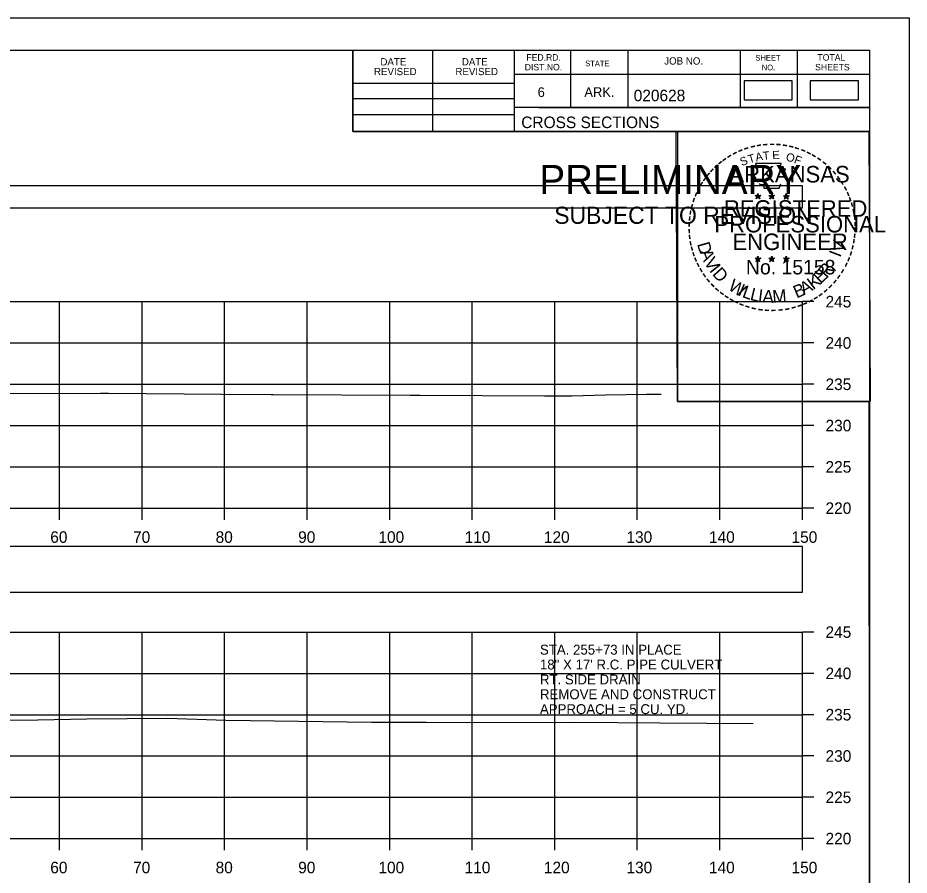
# Model space of a CAD drawing. Extents: x 1369627 to 1374022, y 380035 to 398173.
# Drawn here: x 1372153.5 to 1372261.5, y 392308.6 to 392412.4 of the extents above; entities that cross this region are included whole.
import ezdxf

# ---------------------------------------------------------------- set-up
doc = ezdxf.new("R2010")
doc.units = 0
for name, color, linetype in [('Default', 7, 'Continuous'), ('R_Axis', 7, 'Continuous'), ('R_Axis Annot', 7, 'Continuous'), ('R_Border', 7, 'Continuous'), ('R_Border PE', 7, 'Continuous'), ('R_Border Prem', 7, 'Continuous'), ('R_Exist Surface', 7, 'Continuous'), ('R_Grid', 7, 'Continuous'), ('R_No Plot', 7, 'Continuous'), ('R_Water', 7, 'Continuous')]:
    doc.layers.add(name, color=color, linetype=linetype)

msp = doc.modelspace()

# ---------------------------------------------------------------- linework, layer by layer
at = {"layer": 'Default'}
for points in [[(1372241.46, 392402.45), (1372247.3, 392402.45), (1372247.3, 392404.76), (1372241.46, 392404.76)], [(1372249.48, 392402.45), (1372255.32, 392402.45), (1372255.32, 392404.76), (1372249.48, 392404.76)], [(1371948.53, 392389.36), (1372248.53, 392389.36), (1372248.53, 392392.06), (1371948.53, 392392.06)], [(1371948.53, 392342.85), (1372248.53, 392342.85), (1372248.53, 392348.38), (1371948.53, 392348.38)]]:
    msp.add_lwpolyline(points, close=True, dxfattribs=at)
at = {"layer": 'R_Axis'}
for p, q in [((1372248.53, 392353.02), (1372248.53, 392378.02)), ((1372249.93, 392378.02), (1372248.53, 392378.02)), ((1372249.93, 392373.02), (1372248.53, 392373.02)), ((1372249.93, 392368.02), (1372248.53, 392368.02)), ((1372249.93, 392363.02), (1372248.53, 392363.02)), ((1372249.93, 392358.02), (1372248.53, 392358.02)), ((1371948.53, 392353.02), (1372248.53, 392353.02)), ((1372158.53, 392351.62), (1372158.53, 392353.02)), ((1372168.53, 392351.62), (1372168.53, 392353.02)), ((1372178.53, 392351.62), (1372178.53, 392353.02)), ((1372188.53, 392351.62), (1372188.53, 392353.02)), ((1372198.53, 392351.62), (1372198.53, 392353.02)), ((1372208.53, 392351.62), (1372208.53, 392353.02)), ((1372218.53, 392351.62), (1372218.53, 392353.02)), ((1372228.53, 392351.62), (1372228.53, 392353.02)), ((1372238.53, 392351.62), (1372238.53, 392353.02)), ((1372248.53, 392351.62), (1372248.53, 392353.02)), ((1372249.93, 392353.02), (1372248.53, 392353.02)), ((1372248.53, 392313.02), (1372248.53, 392338.02)), ((1372249.93, 392338.02), (1372248.53, 392338.02)), ((1372249.93, 392333.02), (1372248.53, 392333.02)), ((1372249.93, 392328.02), (1372248.53, 392328.02)), ((1372249.93, 392323.02), (1372248.53, 392323.02)), ((1372249.93, 392318.02), (1372248.53, 392318.02)), ((1371948.53, 392313.02), (1372248.53, 392313.02)), ((1372158.53, 392311.62), (1372158.53, 392313.02)), ((1372168.53, 392311.62), (1372168.53, 392313.02)), ((1372178.53, 392311.62), (1372178.53, 392313.02)), ((1372188.53, 392311.62), (1372188.53, 392313.02)), ((1372198.53, 392311.62), (1372198.53, 392313.02)), ((1372208.53, 392311.62), (1372208.53, 392313.02)), ((1372218.53, 392311.62), (1372218.53, 392313.02)), ((1372228.53, 392311.62), (1372228.53, 392313.02)), ((1372238.53, 392311.62), (1372238.53, 392313.02)), ((1372248.53, 392311.62), (1372248.53, 392313.02)), ((1372249.93, 392313.02), (1372248.53, 392313.02))]:
    msp.add_line(p, q, dxfattribs=at)
at = {"layer": 'R_Border'}
for p, q in [((1371940.53, 392408.48), (1372256.71, 392408.48)), ((1372194.07, 392398.6), (1372194.07, 392408.48)), ((1372203.75, 392398.6), (1372203.75, 392408.48)), ((1372213.61, 392408.48), (1372213.61, 392398.6)), ((1372220.45, 392408.48), (1372220.45, 392401.54)), ((1372227.39, 392408.48), (1372227.39, 392401.54)), ((1372240.97, 392408.48), (1372240.97, 392401.54)), ((1372247.91, 392408.48), (1372247.91, 392401.54)), ((1372256.71, 392203.02), (1372256.71, 392408.48)), ((1372256.71, 392405.54), (1372213.61, 392405.54)), ((1372256.71, 392405.56), (1372256.71, 392405.56)), ((1372194.07, 392404.46), (1372213.61, 392404.46)), ((1372194.07, 392402.6), (1372213.61, 392402.6)), ((1372194.07, 392400.66), (1372213.61, 392400.66)), ((1372256.71, 392401.54), (1372213.61, 392401.54)), ((1372216.57, 392401.54), (1372256.71, 392401.54)), ((1372256.71, 392398.6), (1372194.07, 392398.6))]:
    msp.add_line(p, q, dxfattribs=at)
at = {"layer": 'R_Border PE'}
for p, q in [((1372242.79, 392390.86), (1372243.14, 392390.75)), ((1372242.79, 392390.86), (1372243.05, 392390.82)), ((1372242.79, 392390.86), (1372243.03, 392390.74)), ((1372243.14, 392391.11), (1372243.1, 392390.86)), ((1372243.14, 392390.75), (1372243.14, 392391.11)), ((1372243.14, 392391.11), (1372243.19, 392390.86)), ((1372243.49, 392390.86), (1372243.14, 392390.75)), ((1372243.49, 392390.86), (1372243.2, 392390.81)), ((1372243.49, 392390.86), (1372243.29, 392390.76)), ((1372244.46, 392390.86), (1372244.81, 392390.75)), ((1372244.46, 392390.86), (1372244.72, 392390.82)), ((1372244.46, 392390.86), (1372244.7, 392390.74)), ((1372244.81, 392391.11), (1372244.77, 392390.86)), ((1372244.81, 392390.75), (1372244.81, 392391.11)), ((1372244.81, 392391.11), (1372244.86, 392390.86)), ((1372245.16, 392390.86), (1372244.81, 392390.75)), ((1372245.16, 392390.86), (1372244.87, 392390.81)), ((1372245.16, 392390.86), (1372244.96, 392390.76)), ((1372246.23, 392390.85), (1372246.58, 392390.74)), ((1372246.23, 392390.85), (1372246.48, 392390.8)), ((1372246.23, 392390.85), (1372246.47, 392390.73)), ((1372246.58, 392391.1), (1372246.54, 392390.85)), ((1372246.58, 392390.74), (1372246.58, 392391.1)), ((1372246.58, 392391.1), (1372246.63, 392390.85)), ((1372246.92, 392390.85), (1372246.58, 392390.74)), ((1372246.92, 392390.85), (1372246.64, 392390.8)), ((1372246.92, 392390.85), (1372246.72, 392390.75)), ((1372242.93, 392390.45), (1372243.14, 392390.75)), ((1372242.93, 392390.45), (1372243.05, 392390.7)), ((1372242.93, 392390.45), (1372243.14, 392390.67)), ((1372243.36, 392390.45), (1372243.14, 392390.75)), ((1372243.36, 392390.45), (1372243.14, 392390.67)), ((1372243.36, 392390.45), (1372243.22, 392390.74)), ((1372244.6, 392390.45), (1372244.81, 392390.75)), ((1372244.6, 392390.45), (1372244.72, 392390.7)), ((1372244.6, 392390.45), (1372244.81, 392390.67)), ((1372245.03, 392390.45), (1372244.81, 392390.75)), ((1372245.03, 392390.45), (1372244.81, 392390.67)), ((1372245.03, 392390.45), (1372244.89, 392390.74)), ((1372246.36, 392390.44), (1372246.58, 392390.74)), ((1372246.36, 392390.44), (1372246.49, 392390.68)), ((1372246.36, 392390.44), (1372246.58, 392390.66)), ((1372246.79, 392390.44), (1372246.58, 392390.74)), ((1372246.79, 392390.44), (1372246.58, 392390.65)), ((1372246.79, 392390.44), (1372246.65, 392390.73)), ((1372242.79, 392383.29), (1372243.14, 392383.18)), ((1372242.79, 392383.29), (1372243.04, 392383.24)), ((1372242.79, 392383.29), (1372243.03, 392383.17)), ((1372243.14, 392383.54), (1372243.1, 392383.29)), ((1372243.14, 392383.18), (1372243.14, 392383.54)), ((1372243.14, 392383.54), (1372243.19, 392383.29)), ((1372243.49, 392383.29), (1372243.14, 392383.18)), ((1372243.49, 392383.29), (1372243.2, 392383.24)), ((1372243.49, 392383.29), (1372243.28, 392383.19)), ((1372244.46, 392383.29), (1372244.81, 392383.18)), ((1372244.46, 392383.29), (1372244.71, 392383.24)), ((1372244.46, 392383.29), (1372244.7, 392383.17)), ((1372244.81, 392383.54), (1372244.77, 392383.29)), ((1372244.81, 392383.18), (1372244.81, 392383.54)), ((1372244.81, 392383.54), (1372244.86, 392383.29)), ((1372245.16, 392383.29), (1372244.81, 392383.18)), ((1372245.16, 392383.29), (1372244.87, 392383.24)), ((1372245.16, 392383.29), (1372244.95, 392383.19)), ((1372246.58, 392383.53), (1372246.53, 392383.28)), ((1372246.58, 392383.17), (1372246.58, 392383.53)), ((1372246.58, 392383.53), (1372246.62, 392383.28)), ((1372242.92, 392382.88), (1372243.14, 392383.18)), ((1372242.92, 392382.88), (1372243.05, 392383.12)), ((1372242.92, 392382.88), (1372243.14, 392383.1)), ((1372243.35, 392382.88), (1372243.14, 392383.18)), ((1372243.35, 392382.88), (1372243.14, 392383.09)), ((1372243.35, 392382.88), (1372243.22, 392383.17)), ((1372244.59, 392382.88), (1372244.81, 392383.18)), ((1372244.59, 392382.88), (1372244.72, 392383.12)), ((1372244.59, 392382.88), (1372244.81, 392383.1)), ((1372245.02, 392382.88), (1372244.81, 392383.18)), ((1372245.02, 392382.88), (1372244.81, 392383.09)), ((1372245.02, 392382.88), (1372244.88, 392383.17)), ((1372246.23, 392383.28), (1372246.58, 392383.17)), ((1372246.23, 392383.28), (1372246.48, 392383.23)), ((1372246.23, 392383.28), (1372246.46, 392383.16)), ((1372246.36, 392382.87), (1372246.58, 392383.17)), ((1372246.36, 392382.87), (1372246.49, 392383.11)), ((1372246.36, 392382.87), (1372246.57, 392383.09)), ((1372246.79, 392382.87), (1372246.57, 392383.08)), ((1372246.92, 392383.28), (1372246.58, 392383.17)), ((1372246.79, 392382.87), (1372246.58, 392383.17)), ((1372246.92, 392383.28), (1372246.64, 392383.23)), ((1372246.79, 392382.87), (1372246.65, 392383.16)), ((1372246.92, 392383.28), (1372246.72, 392383.18))]:
    msp.add_line(p, q, dxfattribs=at)
for points in [[(1372242.84, 392394.74), (1372243.1, 392393.91)], [(1372246.35, 392393.82), (1372246.49, 392394.1), (1372245.8, 392394.08), (1372245.95, 392394.74), (1372242.84, 392394.74)], [(1372243.33, 392392.32), (1372243.33, 392392.23), (1372243.89, 392392.21), (1372243.84, 392391.74), (1372245.71, 392391.74), (1372245.91, 392392.27)], [(1372243.14, 392391.11), (1372243.36, 392390.45), (1372242.79, 392390.86), (1372243.49, 392390.86), (1372242.93, 392390.45), (1372243.14, 392391.11)], [(1372244.81, 392391.11), (1372245.03, 392390.45), (1372244.46, 392390.86), (1372245.16, 392390.86), (1372244.6, 392390.45), (1372244.81, 392391.11)], [(1372246.58, 392391.1), (1372246.79, 392390.44), (1372246.23, 392390.85), (1372246.92, 392390.85), (1372246.36, 392390.44), (1372246.58, 392391.1)], [(1372243.14, 392383.54), (1372243.35, 392382.88), (1372242.79, 392383.29), (1372243.49, 392383.29), (1372242.92, 392382.88), (1372243.14, 392383.54)], [(1372244.81, 392383.54), (1372245.02, 392382.88), (1372244.46, 392383.29), (1372245.16, 392383.29), (1372244.59, 392382.88), (1372244.81, 392383.54)], [(1372246.58, 392383.53), (1372246.79, 392382.87), (1372246.23, 392383.28), (1372246.92, 392383.28), (1372246.36, 392382.87), (1372246.58, 392383.53)]]:
    msp.add_lwpolyline(points, dxfattribs=at)
for centre, radius in [((1372243.14, 392390.75), 0.172), ((1372243.14, 392390.75), 0.145), ((1372243.14, 392390.75), 0.116), ((1372243.14, 392390.75), 0.0991), ((1372244.81, 392390.75), 0.172), ((1372244.81, 392390.75), 0.145), ((1372244.81, 392390.75), 0.116), ((1372244.81, 392390.75), 0.0991), ((1372246.58, 392390.74), 0.172), ((1372246.58, 392390.74), 0.145), ((1372246.58, 392390.74), 0.116), ((1372243.14, 392390.75), 0.0747), ((1372243.14, 392390.75), 0.0495), ((1372243.14, 392390.75), 0.0296), ((1372244.81, 392390.75), 0.0747), ((1372244.81, 392390.75), 0.0495), ((1372244.81, 392390.75), 0.0296), ((1372246.58, 392390.74), 0.0991), ((1372246.58, 392390.74), 0.0747), ((1372246.58, 392390.74), 0.0495), ((1372246.58, 392390.74), 0.0296), ((1372243.14, 392383.18), 0.172), ((1372243.14, 392383.18), 0.145), ((1372243.14, 392383.18), 0.116), ((1372244.81, 392383.18), 0.172), ((1372244.81, 392383.18), 0.145), ((1372244.81, 392383.18), 0.116), ((1372246.57, 392383.17), 0.172), ((1372246.57, 392383.17), 0.145), ((1372243.14, 392383.18), 0.0991), ((1372243.14, 392383.18), 0.0747), ((1372243.14, 392383.18), 0.0495), ((1372243.14, 392383.18), 0.0296), ((1372244.81, 392383.18), 0.0991), ((1372244.81, 392383.18), 0.0747), ((1372244.81, 392383.18), 0.0495), ((1372244.81, 392383.18), 0.0296), ((1372246.57, 392383.17), 0.116), ((1372246.57, 392383.17), 0.0991), ((1372246.57, 392383.17), 0.0747), ((1372246.57, 392383.17), 0.0495), ((1372246.57, 392383.17), 0.0296)]:
    msp.add_circle(centre, radius, dxfattribs=at)
at = {"layer": 'R_Exist Surface'}
for points in [[(1372140.73, 392366.87), (1372163.5, 392366.93), (1372164.47, 392366.93), (1372178.2, 392366.81), (1372184.17, 392366.77), (1372184.42, 392366.77), (1372200.99, 392366.69), (1372202.22, 392366.7), (1372217.27, 392366.64), (1372220.6, 392366.63), (1372224.66, 392366.74), (1372229.63, 392366.81), (1372231.43, 392366.81)], [(1372146.12, 392327.32), (1372155.92, 392327.38), (1372161.84, 392327.51), (1372171.6, 392327.58), (1372178.69, 392327.36), (1372196.32, 392327.1), (1372202.93, 392327.12), (1372207.98, 392327.06), (1372220.96, 392327.11), (1372231.25, 392327.03), (1372242.58, 392326.96)]]:
    msp.add_lwpolyline(points, dxfattribs=at)
at = {"layer": 'R_Grid'}
for p, q in [((1371948.53, 392378.02), (1372248.53, 392378.02)), ((1372158.53, 392353.02), (1372158.53, 392378.02)), ((1372168.53, 392353.02), (1372168.53, 392378.02)), ((1372178.53, 392353.02), (1372178.53, 392378.02)), ((1372188.53, 392353.02), (1372188.53, 392378.02)), ((1372198.53, 392353.02), (1372198.53, 392378.02)), ((1372208.53, 392353.02), (1372208.53, 392378.02)), ((1372218.53, 392353.02), (1372218.53, 392378.02)), ((1372228.53, 392353.02), (1372228.53, 392378.02)), ((1372238.53, 392353.02), (1372238.53, 392378.02)), ((1372248.53, 392353.02), (1372248.53, 392378.02)), ((1371948.53, 392373.02), (1372248.53, 392373.02)), ((1371948.53, 392368.02), (1372248.53, 392368.02)), ((1371948.53, 392363.02), (1372248.53, 392363.02)), ((1371948.53, 392358.02), (1372248.53, 392358.02)), ((1371948.53, 392353.02), (1372248.53, 392353.02)), ((1371948.53, 392338.02), (1372248.53, 392338.02)), ((1372158.53, 392313.02), (1372158.53, 392338.02)), ((1372168.53, 392313.02), (1372168.53, 392338.02)), ((1372178.53, 392313.02), (1372178.53, 392338.02)), ((1372188.53, 392313.02), (1372188.53, 392338.02)), ((1372198.53, 392313.02), (1372198.53, 392338.02)), ((1372208.53, 392313.02), (1372208.53, 392338.02)), ((1372218.53, 392313.02), (1372218.53, 392338.02)), ((1372228.53, 392313.02), (1372228.53, 392338.02)), ((1372238.53, 392313.02), (1372238.53, 392338.02)), ((1372248.53, 392313.02), (1372248.53, 392338.02)), ((1371948.53, 392333.02), (1372248.53, 392333.02)), ((1371948.53, 392328.02), (1372248.53, 392328.02)), ((1371948.53, 392323.02), (1372248.53, 392323.02)), ((1371948.53, 392318.02), (1372248.53, 392318.02)), ((1371948.53, 392313.02), (1372248.53, 392313.02))]:
    msp.add_line(p, q, dxfattribs=at)
at = {"layer": 'R_No Plot'}
for p, q in [((1371928.13, 392412.38), (1372261.46, 392412.38)), ((1372232.74, 392376.15), (1372232.74, 392376.15))]:
    msp.add_line(p, q, dxfattribs=at)
for points in [[(1371928.12, 392412.38), (1372261.46, 392412.38), (1372261.46, 392199.04), (1371928.12, 392199.04)], [(1372174.45, 392408.48), (1372194.07, 392408.48), (1372194.07, 392398.6), (1372210.18, 392398.6), (1372233.38, 392398.6), (1372233.38, 392365.93), (1372256.59, 392365.93), (1372256.71, 392203.02), (1371940.53, 392203.02), (1371940.53, 392408.48)], [(1372233.24, 392398.6), (1372256.59, 392398.6), (1372256.73, 392365.93), (1372233.38, 392365.93)]]:
    msp.add_lwpolyline(points, close=True, dxfattribs=at)

# ---------------------------------------------------------------- texts
at = {"layer": 'R_Axis Annot'}
for s, p in [('245', (1372251.33, 392377.32)), ('240', (1372251.33, 392372.32)), ('235', (1372251.33, 392367.32)), ('230', (1372251.33, 392362.32)), ('225', (1372251.33, 392357.32)), ('220', (1372251.33, 392352.32)), ('60', (1372157.41, 392348.82)), ('70', (1372167.44, 392348.82)), ('80', (1372177.44, 392348.82)), ('90', (1372187.44, 392348.82)), ('100', (1372197.16, 392348.82)), ('110', (1372207.61, 392348.82)), ('120', (1372217.21, 392348.82)), ('130', (1372227.21, 392348.82)), ('140', (1372237.21, 392348.82)), ('150', (1372247.21, 392348.82)), ('245', (1372251.33, 392337.32)), ('240', (1372251.33, 392332.32)), ('235', (1372251.33, 392327.32)), ('230', (1372251.33, 392322.32)), ('225', (1372251.33, 392317.32)), ('220', (1372251.33, 392312.32)), ('60', (1372157.41, 392308.82)), ('70', (1372167.44, 392308.82)), ('80', (1372177.44, 392308.82)), ('90', (1372187.44, 392308.82)), ('100', (1372197.16, 392308.82)), ('110', (1372207.61, 392308.82)), ('120', (1372217.21, 392308.82)), ('130', (1372227.21, 392308.82)), ('140', (1372237.21, 392308.82)), ('150', (1372247.21, 392308.82))]:
    msp.add_text(s, height=1.4, dxfattribs=at).set_placement(p)
at = {"layer": 'R_Border'}
for s, height, p in [('DATE', 0.879, (1372197.41, 392406.62)), ('DATE', 0.879, (1372207.27, 392406.62)), ('FED.RD.', 0.782, (1372215.09, 392407.2)), ('STATE', 0.684, (1372222.21, 392406.52)), ('JOB NO.', 0.879, (1372231.79, 392406.72)), ('SHEET', 0.684, (1372242.83, 392407.2)), ('TOTAL', 0.782, (1372250.35, 392407.2)), ('REVISED', 0.879, (1372196.63, 392405.44)), ('REVISED', 0.879, (1372206.49, 392405.44)), ('DIST.NO.', 0.782, (1372214.89, 392406.02)), ('NO.', 0.684, (1372243.61, 392406.02)), ('SHEETS', 0.782, (1372250.07, 392406.02)), ('6', 1.17, (1372216.45, 392402.8)), ('ARK.', 1.172, (1372222.11, 392402.8)), ('020628', 1.4, (1372228.09, 392402.28)), ('CROSS SECTIONS', 1.4, (1372214.47, 392399.03))]:
    msp.add_text(s, height=height, rotation=360, dxfattribs=at).set_placement(p)
at = {"layer": 'R_Border PE'}
for s, height, rotation, p in [('-', 1.6, 24.3072, (1372240.95, 392395.6)), ('-', 1.6, 19.1761, (1372241.58, 392395.87)), ('-', 1.6, 13.6301, (1372242.33, 392396.11)), ('-', 1.6, 10.2193, (1372243.01, 392396.27)), ('-', 1.6, 5.8968, (1372243.74, 392396.38)), ('-', 1.6, 0.1862, (1372244.51, 392396.45)), ('E', 1, 0.8323, (1372244.88, 392395.27)), ('-', 1.6, 357.743, (1372245.24, 392396.44)), ('-', 1.6, 352.1617, (1372245.98, 392396.38)), ('-', 1.6, 347.2049, (1372246.7, 392396.27)), ('-', 1.6, 342.3362, (1372247.33, 392396.11)), ('-', 1.6, 337.8551, (1372248.07, 392395.89)), ('-', 1.6, 36.2317, (1372239.14, 392394.51)), ('-', 1.6, 34.0636, (1372239.72, 392394.91)), ('-', 1.6, 28.7918, (1372240.32, 392395.28)), ('S', 1, 21.594, (1372241.19, 392394.42)), ('T', 1, 16.4036, (1372242.1, 392394.75)), ('A', 1, 11.2132, (1372242.93, 392395)), ('T', 1, 6.0228, (1372243.78, 392395.16)), ('O', 1, 350.4515, (1372246.49, 392395.06)), ('F', 1, 340.0707, (1372247.44, 392394.84)), ('-', 1.6, 334.1211, (1372248.7, 392395.62)), ('-', 1.6, 329.6409, (1372249.28, 392395.34)), ('-', 1.6, 325.8627, (1372249.92, 392394.97)), ('-', 1.6, 48.423, (1372237.78, 392393.24)), ('-', 1.6, 42.9622, (1372238.23, 392393.72)), ('-', 1.6, 38.9507, (1372238.67, 392394.14)), ('ARKANSAS', 2, 360, (1372239.69, 392392.45)), ('-', 1.6, 320.5297, (1372250.53, 392394.55)), ('-', 1.6, 315.5786, (1372251.13, 392394.06)), ('-', 1.6, 54.2325, (1372236.97, 392392.19)), ('-', 1.6, 50.6142, (1372237.38, 392392.76)), ('-', 1.6, 309.8797, (1372251.7, 392393.51)), ('-', 1.6, 306.6522, (1372252.22, 392392.91)), ('-', 1.6, 58.0706, (1372236.64, 392391.66)), ('-', 1.4, 303.6753, (1372252.71, 392392.34)), ('-', 1.6, 299.6684, (1372253.03, 392391.73)), ('-', 1.6, 67.7743, (1372236.07, 392390.44)), ('-', 1.6, 62.8713, (1372236.33, 392391.05)), ('-', 1.6, 294.6628, (1372253.35, 392391.12)), ('-', 1.6, 75.461, (1372235.66, 392389.09)), ('-', 1.6, 72.3945, (1372235.85, 392389.81)), ('REGISTERED', 2, 360, (1372239.01, 392388.3)), ('-', 1.6, 290.5728, (1372253.61, 392390.54)), ('-', 1.6, 285.1233, (1372253.84, 392389.96)), ('-', 1.6, 81.2013, (1372235.52, 392388.38)), ('-', 1.6, 280.5493, (1372254.04, 392389.22)), ('-', 1.6, 89.0622, (1372235.42, 392386.99)), ('-', 1.6, 85.1863, (1372235.45, 392387.69)), ('PROFESSIONAL', 2, 360, (1372237.86, 392386.4)), ('-', 1.6, 276.5962, (1372254.21, 392388.45)), ('-', 1.6, 274.3301, (1372254.27, 392387.73)), ('-', 1.6, 94.1959, (1372235.46, 392386.26)), ('-', 1.6, 269.9407, (1372254.3, 392387.1)), ('-', 1.6, 98.9479, (1372235.53, 392385.6)), ('ENGINEER', 2, 360, (1372240.05, 392384.27)), ('V', 1.54, 72.6573, (1372253.35, 392383.84)), ('-', 1.6, 260.9953, (1372254.21, 392385.78)), ('-', 1.6, 263.5172, (1372254.28, 392386.43)), ('-', 1.6, 101.7149, (1372235.66, 392384.86)), ('-', 1.6, 105.4578, (1372235.83, 392384.27)), ('D', 1.54, 286.2848, (1372235.75, 392385)), ('-', 1.6, 255.7626, (1372254.1, 392385.1)), ('-', 1.6, 109.0874, (1372236.04, 392383.64)), ('-', 1.6, 114.0643, (1372236.3, 392383.04)), ('A', 1.54, 292.7835, (1372236.05, 392384)), ('V', 1.54, 300.7936, (1372236.56, 392382.82)), ('I', 1.54, 69.0301, (1372253.12, 392383.3)), ('-', 1.6, 247.8887, (1372253.7, 392383.71)), ('-', 1.6, 252.8681, (1372253.92, 392384.38)), ('-', 1.6, 115.7289, (1372236.6, 392382.42)), ('I', 1.54, 308.3502, (1372237.19, 392381.78)), ('D', 1.54, 311.9774, (1372237.54, 392381.32)), ('No. 15158', 1.757, 360, (1372241.69, 392381.32)), ('R', 1.54, 50.3651, (1372251.47, 392380.81)), ('-', 1.6, 244.6197, (1372253.43, 392383.08)), ('-', 1.6, 120.4471, (1372236.96, 392381.84)), ('-', 1.6, 125.8934, (1372237.36, 392381.28)), ('K', 1.54, 36.9143, (1372249.83, 392379.41)), ('E', 1.54, 44.0175, (1372250.74, 392380.1)), (',', 1.54, 57.4684, (1372252.2, 392381.69)), ('-', 1.6, 233.8452, (1372252.64, 392381.68)), ('-', 1.6, 239.0712, (1372253.04, 392382.33)), ('-', 1.6, 130.7181, (1372237.82, 392380.72)), ('-', 1.6, 134.2238, (1372238.34, 392380.18)), ('W', 1.54, 328.0731, (1372239.42, 392379.55)), ('I', 1.54, 336.6877, (1372240.61, 392378.84)), ('B', 1.54, 22.8589, (1372247.82, 392378.4)), ('A', 1.54, 28.9042, (1372248.71, 392378.78)), ('-', 1.6, 225.7653, (1372251.73, 392380.55)), ('-', 1.6, 231.2538, (1372252.21, 392381.11)), ('-', 1.6, 138.9338, (1372238.86, 392379.71)), ('-', 1.6, 144.6463, (1372239.42, 392379.31)), ('L', 1.54, 340.3149, (1372241.14, 392378.6)), ('L', 1.54, 346.6625, (1372242.1, 392378.25)), ('I', 1.54, 353.0101, (1372243.09, 392378.02)), ('A', 1.54, 356.6373, (1372243.66, 392377.93)), ('M', 1.54, 4.6473, (1372244.95, 392377.87)), ('-', 1.6, 215.7363, (1372250.66, 392379.56)), ('-', 1.6, 221.0851, (1372251.21, 392380.04)), ('-', 1.6, 148.0898, (1372239.98, 392378.94)), ('-', 1.6, 151.5704, (1372240.56, 392378.61)), ('-', 1.6, 154.6002, (1372241.08, 392378.37)), ('-', 1.6, 204.2516, (1372248.94, 392378.51)), ('-', 1.6, 207.3568, (1372249.57, 392378.83)), ('-', 1.6, 212.2491, (1372250.12, 392379.18)), ('-', 1.6, 158.5612, (1372241.71, 392378.11)), ('-', 1.6, 162.7983, (1372242.39, 392377.9)), ('-', 1.6, 167.5555, (1372243.11, 392377.73)), ('-', 1.6, 173.1155, (1372243.88, 392377.62)), ('-', 1.6, 176.5183, (1372244.63, 392377.57)), ('AAMU', 0.00002, 360, (1372244.74, 392377.87)), ('-', 1.6, 181.5918, (1372245.37, 392377.59)), ('-', 1.6, 185.8167, (1372246.18, 392377.67)), ('-', 1.6, 191.2858, (1372246.92, 392377.8)), ('-', 1.6, 195.4743, (1372247.65, 392378)), ('-', 1.6, 199.4643, (1372248.31, 392378.23))]:
    msp.add_text(s, height=height, rotation=rotation, dxfattribs=at).set_placement(p)
at = {"layer": 'R_Border Prem'}
for s, height, p in [('PRELIMINARY', 3.5, (1372216.66, 392391.07)), ('DWB', 0.01, (1372217.41, 392392.92)), ('SUBJECT TO REVISION', 2.0751, (1372218.47, 392387.44))]:
    msp.add_text(s, height=height, rotation=360, dxfattribs=at).set_placement(p)
at = {"layer": 'R_Water'}
for s, p in [('STA. 255+73 IN PLACE', (1372216.73, 392335.29)), ('18" X 17\' R.C. PIPE CULVERT', (1372216.73, 392333.49)), ('RT. SIDE DRAIN', (1372216.73, 392331.69)), ('REMOVE AND CONSTRUCT', (1372216.73, 392329.89)), ('APPROACH = 5 CU. YD.', (1372216.73, 392328.09))]:
    msp.add_text(s, height=1.2, dxfattribs=at).set_placement(p)

doc.saveas('drawing.dxf')
